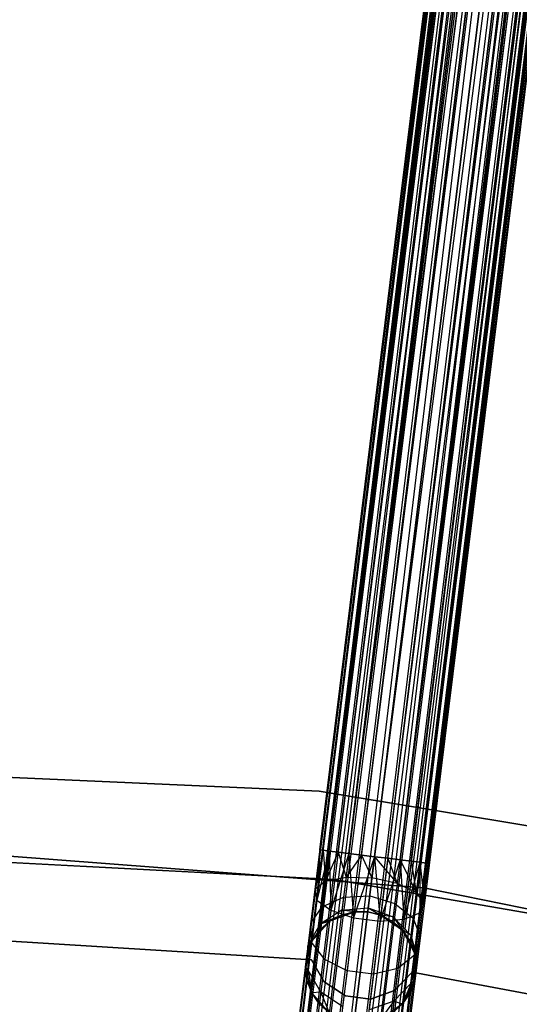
# Model space of a CAD drawing. Extents: x -189 to 189, y -189 to 189.
# Tile 297 of 338: x 1 to 10, y 59 to 77. Entities that reach past the tile are written whole.
import ezdxf

# ---------------------------------------------------------------- set-up
doc = ezdxf.new("R2010")
doc.units = 0
doc.header["$LTSCALE"] = 25.4
doc.layers.get('0').update_dxf_attribs({"linetype": 'CONTINUOUS'})

# ---------------------------------------------------------------- blocks, each defined once
blk = doc.blocks.new('NL2500012474_STL')
at = {"color": 0}
for p, q in [((211.021, 167.323, 177.379), (195.63, 43.031, 177.621)), ((211.021, 167.323, 177.379), (195.63, 43.031, 177.379)), ((211.021, 167.323, 177.379), (195.63, 43.031, 177.621)), ((211.021, 167.323, 177.379), (195.63, 43.031, 177.379)), ((211.078, 167.316, 177.855), (195.63, 43.031, 177.621)), ((211.078, 167.316, 177.855), (195.63, 43.031, 177.621)), ((195.688, 43.024, 177.145), (211.021, 167.323, 177.379)), ((195.688, 43.024, 177.145), (211.021, 167.323, 177.379)), ((211.078, 167.316, 177.855), (195.688, 43.024, 177.855)), ((211.078, 167.316, 177.855), (195.688, 43.024, 177.855)), ((195.799, 43.01, 176.932), (211.021, 167.323, 177.379)), ((195.799, 43.01, 176.932), (211.021, 167.323, 177.379)), ((211.078, 167.316, 177.855), (195.799, 43.01, 178.068)), ((211.078, 167.316, 177.855), (195.799, 43.01, 178.068)), ((195.799, 43.01, 176.932), (211.19, 167.302, 176.932)), ((195.799, 43.01, 176.932), (211.19, 167.302, 176.932)), ((211.348, 167.283, 178.249), (195.799, 43.01, 178.068)), ((211.348, 167.283, 178.249), (195.799, 43.01, 178.068)), ((195.957, 42.99, 176.751), (211.19, 167.302, 176.932)), ((195.957, 42.99, 176.751), (211.19, 167.302, 176.932)), ((211.348, 167.283, 178.249), (195.957, 42.99, 178.249)), ((211.348, 167.283, 178.249), (195.957, 42.99, 178.249)), ((211.769, 167.231, 178.471), (195.957, 42.99, 178.249)), ((211.769, 167.231, 178.471), (195.957, 42.99, 178.249)), ((196.154, 42.966, 176.615), (211.19, 167.302, 176.932)), ((196.154, 42.966, 176.615), (211.19, 167.302, 176.932)), ((211.545, 167.258, 176.615), (196.154, 42.966, 176.615)), ((211.545, 167.258, 176.615), (196.154, 42.966, 176.615)), ((211.769, 167.231, 178.471), (196.154, 42.966, 178.385)), ((211.769, 167.231, 178.471), (196.154, 42.966, 178.385)), ((196.378, 42.938, 176.529), (211.545, 167.258, 176.615)), ((196.378, 42.938, 176.529), (211.545, 167.258, 176.615)), ((211.769, 167.231, 178.471), (196.378, 42.938, 178.471)), ((211.769, 167.231, 178.471), (196.378, 42.938, 178.471)), ((196.616, 42.909, 176.5), (211.545, 167.258, 176.615)), ((196.616, 42.909, 176.5), (211.545, 167.258, 176.615)), ((212.006, 167.201, 178.5), (196.616, 42.909, 178.5)), ((212.006, 167.201, 178.5), (196.616, 42.909, 178.5)), ((196.616, 42.909, 176.5), (212.006, 167.201, 176.5)), ((196.616, 42.909, 176.5), (212.006, 167.201, 176.5)), ((196.853, 42.879, 176.529), (212.006, 167.201, 176.5)), ((196.853, 42.879, 176.529), (212.006, 167.201, 176.5)), ((212.244, 167.172, 178.471), (196.853, 42.879, 178.471)), ((212.244, 167.172, 178.471), (196.853, 42.879, 178.471)), ((212.664, 167.12, 178.249), (196.853, 42.879, 178.471)), ((212.664, 167.12, 178.249), (196.853, 42.879, 178.471)), ((197.077, 42.852, 176.615), (212.006, 167.201, 176.5)), ((197.077, 42.852, 176.615), (212.006, 167.201, 176.5)), ((212.467, 167.144, 176.615), (197.077, 42.852, 176.615)), ((212.467, 167.144, 176.615), (197.077, 42.852, 176.615)), ((212.664, 167.12, 178.249), (197.077, 42.852, 178.385)), ((212.664, 167.12, 178.249), (197.077, 42.852, 178.385)), ((212.467, 167.144, 176.615), (197.274, 42.827, 176.751)), ((212.467, 167.144, 176.615), (197.274, 42.827, 176.751)), ((212.664, 167.12, 178.249), (197.274, 42.827, 178.249)), ((212.664, 167.12, 178.249), (197.274, 42.827, 178.249)), ((212.934, 167.086, 177.855), (197.274, 42.827, 178.249)), ((212.934, 167.086, 177.855), (197.274, 42.827, 178.249)), ((212.467, 167.144, 176.615), (197.432, 42.808, 176.932)), ((212.467, 167.144, 176.615), (197.432, 42.808, 176.932)), ((212.823, 167.1, 176.932), (197.432, 42.808, 176.932)), ((212.823, 167.1, 176.932), (197.432, 42.808, 176.932)), ((212.934, 167.086, 177.855), (197.432, 42.808, 178.068)), ((212.934, 167.086, 177.855), (197.432, 42.808, 178.068)), ((212.823, 167.1, 176.932), (197.544, 42.794, 177.145)), ((212.823, 167.1, 176.932), (197.544, 42.794, 177.145)), ((212.934, 167.086, 177.855), (197.544, 42.794, 177.855)), ((212.934, 167.086, 177.855), (197.544, 42.794, 177.855)), ((212.991, 167.079, 177.379), (197.544, 42.794, 177.855)), ((212.991, 167.079, 177.379), (197.544, 42.794, 177.855)), ((212.823, 167.1, 176.932), (197.601, 42.787, 177.379)), ((212.823, 167.1, 176.932), (197.601, 42.787, 177.379)), ((212.991, 167.079, 177.379), (197.601, 42.787, 177.379)), ((212.991, 167.079, 177.379), (197.601, 42.787, 177.621)), ((212.991, 167.079, 177.379), (197.601, 42.787, 177.379)), ((212.991, 167.079, 177.379), (197.601, 42.787, 177.621)), ((197.99, 62.085, 27.379), (210.076, 159.69, 27.621)), ((197.99, 62.085, 27.379), (210.076, 159.69, 27.621)), ((197.99, 62.085, 27.621), (210.076, 159.69, 27.621)), ((197.99, 62.085, 27.621), (210.076, 159.69, 27.621)), ((197.99, 62.085, 27.621), (210.244, 159.669, 28.068)), ((197.99, 62.085, 27.621), (210.244, 159.669, 28.068)), ((198.047, 62.078, 27.145), (210.076, 159.69, 27.621)), ((198.047, 62.078, 27.145), (210.076, 159.69, 27.621)), ((198.047, 62.078, 27.145), (210.133, 159.682, 27.145)), ((198.047, 62.078, 27.145), (210.133, 159.682, 27.145)), ((198.047, 62.078, 27.855), (210.244, 159.669, 28.068)), ((198.047, 62.078, 27.855), (210.244, 159.669, 28.068)), ((198.158, 62.064, 26.932), (210.133, 159.682, 27.145)), ((198.158, 62.064, 26.932), (210.133, 159.682, 27.145)), ((198.158, 62.064, 28.068), (210.244, 159.669, 28.068)), ((198.158, 62.064, 28.068), (210.244, 159.669, 28.068)), ((198.158, 62.064, 26.932), (210.403, 159.649, 26.751)), ((198.158, 62.064, 26.932), (210.403, 159.649, 26.751)), ((198.158, 62.064, 28.068), (210.6, 159.625, 28.385)), ((198.158, 62.064, 28.068), (210.6, 159.625, 28.385)), ((198.317, 62.045, 26.751), (210.403, 159.649, 26.751)), ((198.317, 62.045, 26.751), (210.403, 159.649, 26.751)), ((198.317, 62.045, 28.249), (210.6, 159.625, 28.385)), ((198.317, 62.045, 28.249), (210.6, 159.625, 28.385)), ((198.514, 62.02, 26.615), (210.403, 159.649, 26.751)), ((198.514, 62.02, 26.615), (210.403, 159.649, 26.751)), ((198.514, 62.02, 28.385), (210.6, 159.625, 28.385)), ((198.514, 62.02, 28.385), (210.6, 159.625, 28.385)), ((198.514, 62.02, 26.615), (210.824, 159.597, 26.529)), ((198.514, 62.02, 26.615), (210.824, 159.597, 26.529)), ((198.738, 61.993, 26.529), (210.824, 159.597, 26.529)), ((198.738, 61.993, 26.529), (210.824, 159.597, 26.529)), ((198.514, 62.02, 28.385), (211.061, 159.568, 28.5)), ((198.514, 62.02, 28.385), (211.061, 159.568, 28.5)), ((198.738, 61.993, 28.471), (211.061, 159.568, 28.5)), ((198.738, 61.993, 28.471), (211.061, 159.568, 28.5)), ((211.061, 159.568, 28.5), (198.975, 61.963, 28.5)), ((198.975, 61.963, 26.5), (211.061, 159.568, 26.5)), ((198.975, 61.963, 26.5), (211.061, 159.568, 26.5)), ((211.061, 159.568, 28.5), (198.975, 61.963, 28.5)), ((198.975, 61.963, 28.5), (211.522, 159.51, 28.385)), ((198.975, 61.963, 28.5), (211.522, 159.51, 28.385)), ((199.213, 61.934, 26.529), (211.299, 159.538, 26.529)), ((199.213, 61.934, 26.529), (211.299, 159.538, 26.529)), ((199.213, 61.934, 28.471), (211.522, 159.51, 28.385)), ((199.213, 61.934, 28.471), (211.522, 159.51, 28.385)), ((199.436, 61.906, 26.615), (211.299, 159.538, 26.529)), ((199.436, 61.906, 26.615), (211.299, 159.538, 26.529)), ((199.436, 61.906, 28.385), (211.522, 159.51, 28.385)), ((199.436, 61.906, 28.385), (211.522, 159.51, 28.385)), ((199.436, 61.906, 26.615), (211.719, 159.486, 26.751)), ((199.436, 61.906, 26.615), (211.719, 159.486, 26.751)), ((199.436, 61.906, 28.385), (211.878, 159.466, 28.068)), ((199.436, 61.906, 28.385), (211.878, 159.466, 28.068)), ((199.633, 61.882, 26.751), (211.719, 159.486, 26.751)), ((199.633, 61.882, 26.751), (211.719, 159.486, 26.751)), ((199.633, 61.882, 28.249), (211.878, 159.466, 28.068)), ((199.633, 61.882, 28.249), (211.878, 159.466, 28.068)), ((199.792, 61.862, 26.932), (211.719, 159.486, 26.751)), ((199.792, 61.862, 26.932), (211.719, 159.486, 26.751)), ((199.792, 61.862, 28.068), (211.878, 159.466, 28.068)), ((199.792, 61.862, 28.068), (211.878, 159.466, 28.068)), ((199.792, 61.862, 26.932), (211.989, 159.453, 27.145)), ((199.792, 61.862, 26.932), (211.989, 159.453, 27.145)), ((199.792, 61.862, 28.068), (212.046, 159.446, 27.621)), ((199.792, 61.862, 28.068), (212.046, 159.446, 27.621)), ((199.903, 61.848, 27.145), (211.989, 159.453, 27.145)), ((199.903, 61.848, 27.145), (211.989, 159.453, 27.145)), ((199.903, 61.848, 27.855), (212.046, 159.446, 27.621)), ((199.903, 61.848, 27.855), (212.046, 159.446, 27.621)), ((199.96, 61.841, 27.621), (211.989, 159.453, 27.145)), ((199.96, 61.841, 27.621), (211.989, 159.453, 27.145)), ((199.96, 61.841, 27.379), (211.989, 159.453, 27.145)), ((199.96, 61.841, 27.379), (211.989, 159.453, 27.145)), ((199.96, 61.841, 27.621), (212.046, 159.446, 27.621)), ((199.96, 61.841, 27.621), (212.046, 159.446, 27.621)), ((197.975, 63.144, 26.5), (190.315, 63.486, 26.5)), ((190.315, 63.486, 17), (197.975, 63.144, 17)), ((197.975, 63.144, 26.5), (190.315, 63.486, 26.5)), ((190.315, 63.486, 17), (197.975, 63.144, 17)), ((205.538, 61.881, 26.5), (197.975, 63.144, 26.5)), ((197.975, 63.144, 17), (205.538, 61.881, 17)), ((197.975, 63.144, 26.5), (197.975, 63.144, 17)), ((205.538, 61.881, 26.5), (197.975, 63.144, 26.5)), ((197.975, 63.144, 17), (205.538, 61.881, 17)), ((197.975, 63.144, 26.5), (197.975, 63.144, 17)), ((197.99, 62.085, 27.379), (197.901, 61.372, 27.236)), ((197.99, 62.085, 27.621), (197.901, 61.372, 27.236)), ((197.99, 62.085, 27.621), (197.901, 61.372, 27.236)), ((197.99, 62.085, 27.379), (197.901, 61.372, 27.236)), ((198.047, 62.078, 27.145), (197.901, 61.372, 27.236)), ((198.047, 62.078, 27.145), (197.901, 61.372, 27.236)), ((197.99, 62.085, 27.621), (197.936, 61.184, 27.675)), ((197.99, 62.085, 27.621), (197.936, 61.184, 27.675)), ((198.047, 62.078, 27.855), (197.936, 61.184, 27.675)), ((198.047, 62.078, 27.855), (197.936, 61.184, 27.675)), ((198.158, 62.064, 28.068), (197.936, 61.184, 27.675)), ((198.158, 62.064, 28.068), (197.936, 61.184, 27.675)), ((198.047, 62.078, 27.145), (197.99, 62.085, 27.379)), ((197.99, 62.085, 27.621), (198.047, 62.078, 27.855)), ((197.99, 62.085, 27.621), (198.047, 62.078, 27.855)), ((198.047, 62.078, 27.145), (197.99, 62.085, 27.379)), ((198.158, 62.064, 26.932), (198.047, 62.078, 27.145)), ((198.047, 62.078, 27.855), (198.158, 62.064, 28.068)), ((198.047, 62.078, 27.855), (198.158, 62.064, 28.068)), ((198.047, 62.078, 27.145), (198.091, 61.521, 26.823)), ((198.158, 62.064, 26.932), (198.047, 62.078, 27.145)), ((198.047, 62.078, 27.145), (198.091, 61.521, 26.823)), ((198.158, 62.064, 26.932), (198.091, 61.521, 26.823)), ((198.158, 62.064, 26.932), (198.091, 61.521, 26.823)), ((198.317, 62.045, 26.751), (198.091, 61.521, 26.823)), ((198.317, 62.045, 26.751), (198.091, 61.521, 26.823)), ((198.317, 62.045, 26.751), (198.158, 62.064, 26.932)), ((198.158, 62.064, 28.068), (198.317, 62.045, 28.249)), ((198.158, 62.064, 28.068), (198.317, 62.045, 28.249)), ((198.158, 62.064, 28.068), (198.188, 61.001, 28.039)), ((198.158, 62.064, 28.068), (198.188, 61.001, 28.039)), ((198.317, 62.045, 26.751), (198.158, 62.064, 26.932)), ((198.317, 62.045, 28.249), (198.188, 61.001, 28.039)), ((198.317, 62.045, 28.249), (198.188, 61.001, 28.039)), ((198.514, 62.02, 28.385), (198.188, 61.001, 28.039)), ((198.514, 62.02, 28.385), (198.188, 61.001, 28.039)), ((198.514, 62.02, 26.615), (198.317, 62.045, 26.751)), ((198.317, 62.045, 28.249), (198.514, 62.02, 28.385)), ((198.317, 62.045, 28.249), (198.514, 62.02, 28.385)), ((198.317, 62.045, 26.751), (198.461, 61.597, 26.53)), ((198.317, 62.045, 26.751), (198.461, 61.597, 26.53)), ((198.514, 62.02, 26.615), (198.317, 62.045, 26.751)), ((198.514, 62.02, 26.615), (198.461, 61.597, 26.53)), ((198.514, 62.02, 26.615), (198.461, 61.597, 26.53)), ((198.738, 61.993, 26.529), (198.514, 62.02, 26.615)), ((198.514, 62.02, 28.385), (198.738, 61.993, 28.471)), ((198.514, 62.02, 28.385), (198.738, 61.993, 28.471)), ((198.514, 62.02, 28.385), (198.598, 60.864, 28.245)), ((198.514, 62.02, 28.385), (198.598, 60.864, 28.245)), ((198.738, 61.993, 26.529), (198.514, 62.02, 26.615)), ((190.773, 61.941, 20), (198.244, 61.555, 20)), ((198.244, 61.555, 19), (190.773, 61.941, 19)), ((190.773, 61.941, 20), (198.244, 61.555, 20)), ((198.244, 61.555, 19), (190.773, 61.941, 19)), ((192.248, 61.987, 26.5), (199.859, 61.403, 26.5)), ((199.859, 61.403, 17), (192.248, 61.987, 17)), ((199.859, 61.403, 17), (192.248, 61.987, 17)), ((192.248, 61.987, 26.5), (199.859, 61.403, 26.5)), ((198.738, 61.993, 26.529), (198.461, 61.597, 26.53)), ((198.738, 61.993, 26.529), (198.461, 61.597, 26.53)), ((198.738, 61.993, 28.471), (198.598, 60.864, 28.245)), ((198.738, 61.993, 28.471), (198.598, 60.864, 28.245)), ((198.975, 61.963, 28.5), (198.598, 60.864, 28.245)), ((198.975, 61.963, 28.5), (198.598, 60.864, 28.245)), ((198.975, 61.963, 26.5), (198.738, 61.993, 26.529)), ((198.738, 61.993, 28.471), (198.975, 61.963, 28.5)), ((198.738, 61.993, 28.471), (198.975, 61.963, 28.5)), ((198.738, 61.993, 26.529), (198.928, 61.584, 26.424)), ((198.738, 61.993, 26.529), (198.928, 61.584, 26.424)), ((198.975, 61.963, 26.5), (198.738, 61.993, 26.529)), ((198.928, 61.584, 26.424), (198.975, 61.963, 26.5)), ((198.928, 61.584, 26.424), (198.975, 61.963, 26.5)), ((198.975, 61.963, 28.5), (199.213, 61.934, 28.471)), ((199.213, 61.934, 26.529), (198.975, 61.963, 26.5)), ((198.975, 61.963, 26.5), (199.384, 61.483, 26.53)), ((199.213, 61.934, 26.529), (198.975, 61.963, 26.5)), ((198.975, 61.963, 26.5), (199.384, 61.483, 26.53)), ((198.975, 61.963, 28.5), (199.213, 61.934, 28.471)), ((198.975, 61.963, 28.5), (199.073, 60.806, 28.245)), ((198.975, 61.963, 28.5), (199.073, 60.806, 28.245)), ((199.213, 61.934, 28.471), (199.073, 60.806, 28.245)), ((199.213, 61.934, 28.471), (199.073, 60.806, 28.245)), ((199.436, 61.906, 28.385), (199.073, 60.806, 28.245)), ((199.436, 61.906, 28.385), (199.073, 60.806, 28.245)), ((199.213, 61.934, 28.471), (199.436, 61.906, 28.385)), ((199.436, 61.906, 26.615), (199.213, 61.934, 26.529)), ((199.213, 61.934, 26.529), (199.384, 61.483, 26.53)), ((199.213, 61.934, 26.529), (199.384, 61.483, 26.53)), ((199.436, 61.906, 26.615), (199.213, 61.934, 26.529)), ((199.213, 61.934, 28.471), (199.436, 61.906, 28.385)), ((199.436, 61.906, 26.615), (199.384, 61.483, 26.53)), ((199.436, 61.906, 26.615), (199.384, 61.483, 26.53)), ((199.436, 61.906, 28.385), (199.633, 61.882, 28.249)), ((199.633, 61.882, 26.751), (199.436, 61.906, 26.615)), ((199.436, 61.906, 26.615), (199.724, 61.318, 26.823)), ((199.633, 61.882, 26.751), (199.436, 61.906, 26.615)), ((199.436, 61.906, 26.615), (199.724, 61.318, 26.823)), ((199.436, 61.906, 28.385), (199.633, 61.882, 28.249)), ((199.436, 61.906, 28.385), (199.504, 60.838, 28.039)), ((199.436, 61.906, 28.385), (199.504, 60.838, 28.039)), ((199.633, 61.882, 28.249), (199.504, 60.838, 28.039)), ((199.633, 61.882, 28.249), (199.504, 60.838, 28.039)), ((199.792, 61.862, 28.068), (199.504, 60.838, 28.039)), ((199.792, 61.862, 28.068), (199.504, 60.838, 28.039)), ((199.633, 61.882, 28.249), (199.792, 61.862, 28.068)), ((199.792, 61.862, 26.932), (199.633, 61.882, 26.751)), ((199.633, 61.882, 26.751), (199.724, 61.318, 26.823)), ((199.633, 61.882, 26.751), (199.724, 61.318, 26.823)), ((199.792, 61.862, 26.932), (199.633, 61.882, 26.751)), ((199.633, 61.882, 28.249), (199.792, 61.862, 28.068)), ((199.792, 61.862, 26.932), (199.724, 61.318, 26.823)), ((199.792, 61.862, 26.932), (199.724, 61.318, 26.823)), ((199.792, 61.862, 28.068), (199.903, 61.848, 27.855)), ((199.903, 61.848, 27.145), (199.792, 61.862, 26.932)), ((199.792, 61.862, 26.932), (199.872, 61.128, 27.236)), ((199.792, 61.862, 26.932), (199.872, 61.128, 27.236)), ((199.903, 61.848, 27.145), (199.792, 61.862, 26.932)), ((199.792, 61.862, 28.068), (199.903, 61.848, 27.855)), ((199.792, 61.862, 28.068), (199.792, 60.954, 27.675)), ((199.792, 61.862, 28.068), (199.792, 60.954, 27.675)), ((199.903, 61.848, 27.855), (199.792, 60.954, 27.675)), ((199.903, 61.848, 27.855), (199.792, 60.954, 27.675)), ((199.96, 61.841, 27.621), (199.792, 60.954, 27.675)), ((199.96, 61.841, 27.621), (199.792, 60.954, 27.675)), ((199.903, 61.848, 27.145), (199.872, 61.128, 27.236)), ((199.903, 61.848, 27.145), (199.872, 61.128, 27.236)), ((199.96, 61.841, 27.621), (199.872, 61.128, 27.236)), ((199.96, 61.841, 27.379), (199.872, 61.128, 27.236)), ((199.96, 61.841, 27.379), (199.872, 61.128, 27.236)), ((199.96, 61.841, 27.621), (199.872, 61.128, 27.236)), ((199.903, 61.848, 27.855), (199.96, 61.841, 27.621)), ((199.96, 61.841, 27.379), (199.903, 61.848, 27.145)), ((199.96, 61.841, 27.379), (199.903, 61.848, 27.145)), ((199.903, 61.848, 27.855), (199.96, 61.841, 27.621)), ((198.091, 61.521, 26.823), (197.901, 61.372, 27.236)), ((198.091, 61.521, 26.823), (197.901, 61.372, 27.236)), ((198.091, 61.521, 26.823), (198.034, 61.06, 26.513)), ((198.091, 61.521, 26.823), (198.034, 61.06, 26.513)), ((198.091, 61.521, 26.823), (198.461, 61.597, 26.53)), ((198.091, 61.521, 26.823), (198.461, 61.597, 26.53)), ((198.244, 61.555, 20), (198.244, 61.555, 19)), ((198.244, 61.555, 20), (205.614, 60.272, 20)), ((205.614, 60.272, 19), (198.244, 61.555, 19)), ((198.244, 61.555, 20), (198.244, 61.555, 19)), ((198.244, 61.555, 20), (205.614, 60.272, 20)), ((205.614, 60.272, 19), (198.244, 61.555, 19)), ((198.461, 61.597, 26.53), (198.417, 61.238, 26.288)), ((198.461, 61.597, 26.53), (198.417, 61.238, 26.288)), ((198.461, 61.597, 26.53), (198.928, 61.584, 26.424)), ((198.461, 61.597, 26.53), (198.928, 61.584, 26.424)), ((198.888, 61.262, 26.207), (198.928, 61.584, 26.424)), ((198.888, 61.262, 26.207), (198.928, 61.584, 26.424)), ((199.384, 61.483, 26.53), (198.928, 61.584, 26.424)), ((199.384, 61.483, 26.53), (198.928, 61.584, 26.424)), ((199.384, 61.483, 26.53), (199.339, 61.124, 26.288)), ((199.384, 61.483, 26.53), (199.339, 61.124, 26.288)), ((199.724, 61.318, 26.823), (199.384, 61.483, 26.53)), ((199.724, 61.318, 26.823), (199.384, 61.483, 26.53)), ((197.901, 61.372, 27.236), (197.827, 60.766, 26.829)), ((197.901, 61.372, 27.236), (197.827, 60.766, 26.829)), ((197.901, 61.372, 27.236), (197.936, 61.184, 27.675)), ((197.901, 61.372, 27.236), (197.936, 61.184, 27.675)), ((199.724, 61.318, 26.823), (199.667, 60.857, 26.513)), ((199.724, 61.318, 26.823), (199.667, 60.857, 26.513)), ((199.872, 61.128, 27.236), (199.724, 61.318, 26.823)), ((199.872, 61.128, 27.236), (199.724, 61.318, 26.823)), ((199.859, 61.403, 26.5), (207.341, 59.888, 26.5)), ((207.341, 59.888, 17), (199.859, 61.403, 17)), ((199.859, 61.403, 17), (199.859, 61.403, 26.5)), ((199.859, 61.403, 17), (199.859, 61.403, 26.5)), ((207.341, 59.888, 17), (199.859, 61.403, 17)), ((199.859, 61.403, 26.5), (207.341, 59.888, 26.5)), ((197.936, 61.184, 27.675), (197.842, 60.426, 27.165)), ((197.936, 61.184, 27.675), (197.842, 60.426, 27.165)), ((197.936, 61.184, 27.675), (198.188, 61.001, 28.039)), ((197.936, 61.184, 27.675), (198.188, 61.001, 28.039)), ((198.034, 61.06, 26.513), (198.417, 61.238, 26.288)), ((198.034, 61.06, 26.513), (198.417, 61.238, 26.288)), ((198.417, 61.238, 26.288), (198.387, 60.999, 25.927)), ((198.417, 61.238, 26.288), (198.387, 60.999, 25.927)), ((198.417, 61.238, 26.288), (198.888, 61.262, 26.207)), ((198.417, 61.238, 26.288), (198.888, 61.262, 26.207)), ((198.861, 61.046, 25.883), (198.888, 61.262, 26.207)), ((198.861, 61.046, 25.883), (198.888, 61.262, 26.207)), ((198.888, 61.262, 26.207), (199.339, 61.124, 26.288)), ((198.888, 61.262, 26.207), (199.339, 61.124, 26.288)), ((199.339, 61.124, 26.288), (199.31, 60.884, 25.927)), ((199.339, 61.124, 26.288), (199.31, 60.884, 25.927)), ((199.339, 61.124, 26.288), (199.667, 60.857, 26.513)), ((199.339, 61.124, 26.288), (199.667, 60.857, 26.513)), ((199.792, 60.954, 27.675), (199.872, 61.128, 27.236)), ((199.792, 60.954, 27.675), (199.872, 61.128, 27.236)), ((199.872, 61.128, 27.236), (199.797, 60.522, 26.829)), ((199.872, 61.128, 27.236), (199.797, 60.522, 26.829)), ((197.827, 60.766, 26.829), (198.034, 61.06, 26.513)), ((197.827, 60.766, 26.829), (198.034, 61.06, 26.513)), ((198.034, 61.06, 26.513), (197.996, 60.752, 26.048)), ((198.034, 61.06, 26.513), (197.996, 60.752, 26.048)), ((198.387, 60.999, 25.927), (197.996, 60.752, 26.048)), ((198.387, 60.999, 25.927), (197.996, 60.752, 26.048)), ((198.188, 61.001, 28.039), (198.078, 60.116, 27.443)), ((198.188, 61.001, 28.039), (198.078, 60.116, 27.443)), ((198.163, 60.803, 20), (198.611, 60.971, 20)), ((198.163, 60.803, 20), (198.611, 60.971, 20)), ((198.188, 61.001, 28.039), (198.598, 60.864, 28.245)), ((198.188, 61.001, 28.039), (198.598, 60.864, 28.245)), ((198.377, 60.914, 25.5), (198.387, 60.999, 25.927)), ((198.377, 60.914, 25.5), (198.387, 60.999, 25.927)), ((198.611, 60.971, 25.5), (198.377, 60.914, 25.5)), ((198.377, 60.914, 25.5), (198.611, 60.971, 20)), ((198.377, 60.914, 25.5), (198.611, 60.971, 20)), ((198.611, 60.971, 25.5), (198.377, 60.914, 25.5)), ((198.387, 60.999, 25.927), (198.861, 61.046, 25.883)), ((198.387, 60.999, 25.927), (198.861, 61.046, 25.883)), ((198.611, 60.971, 25.5), (198.387, 60.999, 25.927)), ((198.387, 60.999, 25.927), (198.852, 60.971, 25.5)), ((198.611, 60.971, 25.5), (198.387, 60.999, 25.927)), ((198.387, 60.999, 25.927), (198.852, 60.971, 25.5)), ((198.611, 60.971, 20), (198.852, 60.971, 20)), ((198.852, 60.971, 25.5), (198.611, 60.971, 25.5)), ((198.611, 60.971, 25.5), (198.611, 60.971, 20)), ((198.611, 60.971, 25.5), (198.611, 60.971, 20)), ((198.852, 60.971, 25.5), (198.611, 60.971, 25.5)), ((198.611, 60.971, 20), (198.852, 60.971, 20)), ((198.852, 60.971, 25.5), (198.861, 61.046, 25.883)), ((198.852, 60.971, 25.5), (198.861, 61.046, 25.883)), ((198.852, 60.971, 20), (199.086, 60.913, 20)), ((199.086, 60.913, 25.5), (198.852, 60.971, 25.5)), ((198.852, 60.971, 25.5), (198.852, 60.971, 20)), ((198.852, 60.971, 25.5), (198.852, 60.971, 20)), ((199.086, 60.913, 25.5), (198.852, 60.971, 25.5)), ((198.852, 60.971, 20), (199.086, 60.913, 20)), ((198.861, 61.046, 25.883), (199.086, 60.913, 25.5)), ((198.861, 61.046, 25.883), (199.086, 60.913, 25.5)), ((198.861, 61.046, 25.883), (199.31, 60.884, 25.927)), ((198.861, 61.046, 25.883), (199.31, 60.884, 25.927)), ((199.504, 60.838, 28.039), (199.792, 60.954, 27.675)), ((199.504, 60.838, 28.039), (199.792, 60.954, 27.675)), ((199.792, 60.954, 27.675), (199.698, 60.196, 27.165)), ((199.792, 60.954, 27.675), (199.698, 60.196, 27.165)), ((197.827, 60.766, 26.829), (197.776, 60.362, 26.219)), ((197.827, 60.766, 26.829), (197.776, 60.362, 26.219)), ((197.842, 60.426, 27.165), (197.827, 60.766, 26.829)), ((197.842, 60.426, 27.165), (197.827, 60.766, 26.829)), ((197.845, 60.445, 20), (198.163, 60.803, 20)), ((197.845, 60.445, 20), (198.163, 60.803, 20)), ((198.163, 60.803, 25.5), (197.982, 60.643, 25.5)), ((197.982, 60.643, 25.5), (198.163, 60.803, 20)), ((197.982, 60.643, 25.5), (198.163, 60.803, 20)), ((198.163, 60.803, 25.5), (197.982, 60.643, 25.5)), ((198.377, 60.914, 25.5), (197.996, 60.752, 26.048)), ((198.377, 60.914, 25.5), (197.996, 60.752, 26.048)), ((198.163, 60.803, 25.5), (197.996, 60.752, 26.048)), ((198.163, 60.803, 25.5), (197.996, 60.752, 26.048)), ((198.377, 60.914, 25.5), (198.163, 60.803, 25.5)), ((198.163, 60.803, 20), (198.377, 60.914, 25.5)), ((198.377, 60.914, 25.5), (198.163, 60.803, 25.5)), ((198.163, 60.803, 20), (198.377, 60.914, 25.5)), ((198.163, 60.803, 25.5), (198.163, 60.803, 20)), ((198.163, 60.803, 25.5), (198.163, 60.803, 20)), ((198.598, 60.864, 28.245), (198.479, 59.908, 27.601)), ((198.598, 60.864, 28.245), (198.479, 59.908, 27.601)), ((198.598, 60.864, 28.245), (199.073, 60.806, 28.245)), ((198.598, 60.864, 28.245), (199.073, 60.806, 28.245)), ((199.073, 60.806, 28.245), (198.954, 59.849, 27.601)), ((199.073, 60.806, 28.245), (198.954, 59.849, 27.601)), ((199.073, 60.806, 28.245), (199.504, 60.838, 28.039)), ((199.073, 60.806, 28.245), (199.504, 60.838, 28.039)), ((199.086, 60.913, 20), (199.479, 60.64, 20)), ((199.31, 60.884, 25.927), (199.086, 60.913, 25.5)), ((199.31, 60.884, 25.927), (199.086, 60.913, 25.5)), ((199.299, 60.8, 25.5), (199.086, 60.913, 25.5)), ((199.086, 60.913, 20), (199.299, 60.8, 25.5)), ((199.086, 60.913, 20), (199.479, 60.64, 20)), ((199.086, 60.913, 25.5), (199.086, 60.913, 20)), ((199.086, 60.913, 25.5), (199.086, 60.913, 20)), ((199.299, 60.8, 25.5), (199.086, 60.913, 25.5)), ((199.086, 60.913, 20), (199.299, 60.8, 25.5)), ((199.31, 60.884, 25.927), (199.299, 60.8, 25.5)), ((199.31, 60.884, 25.927), (199.299, 60.8, 25.5)), ((199.479, 60.64, 25.5), (199.299, 60.8, 25.5)), ((199.299, 60.8, 25.5), (199.479, 60.64, 20)), ((199.299, 60.8, 25.5), (199.479, 60.64, 20)), ((199.479, 60.64, 25.5), (199.299, 60.8, 25.5)), ((199.31, 60.884, 25.927), (199.479, 60.64, 25.5)), ((199.31, 60.884, 25.927), (199.479, 60.64, 25.5)), ((199.31, 60.884, 25.927), (199.629, 60.549, 26.048)), ((199.31, 60.884, 25.927), (199.629, 60.549, 26.048)), ((199.504, 60.838, 28.039), (199.394, 59.953, 27.443)), ((199.504, 60.838, 28.039), (199.394, 59.953, 27.443)), ((199.667, 60.857, 26.513), (199.629, 60.549, 26.048)), ((199.667, 60.857, 26.513), (199.629, 60.549, 26.048)), ((199.667, 60.857, 26.513), (199.797, 60.522, 26.829)), ((199.667, 60.857, 26.513), (199.797, 60.522, 26.829)), ((197.776, 60.362, 26.219), (197.996, 60.752, 26.048)), ((197.776, 60.362, 26.219), (197.996, 60.752, 26.048)), ((197.982, 60.643, 25.5), (197.776, 60.362, 26.219)), ((197.982, 60.643, 25.5), (197.776, 60.362, 26.219)), ((197.982, 60.643, 25.5), (197.845, 60.445, 25.5)), ((197.845, 60.445, 20), (197.982, 60.643, 25.5)), ((197.982, 60.643, 25.5), (197.845, 60.445, 25.5)), ((197.845, 60.445, 20), (197.982, 60.643, 25.5)), ((197.996, 60.752, 26.048), (197.982, 60.643, 25.5)), ((197.996, 60.752, 26.048), (197.982, 60.643, 25.5)), ((199.479, 60.64, 20), (199.701, 60.215, 20)), ((199.629, 60.549, 26.048), (199.479, 60.64, 25.5)), ((199.629, 60.549, 26.048), (199.479, 60.64, 25.5)), ((199.616, 60.441, 25.5), (199.479, 60.64, 25.5)), ((199.479, 60.64, 20), (199.616, 60.441, 25.5)), ((199.479, 60.64, 20), (199.701, 60.215, 20)), ((199.479, 60.64, 25.5), (199.479, 60.64, 20)), ((199.479, 60.64, 25.5), (199.479, 60.64, 20)), ((199.616, 60.441, 25.5), (199.479, 60.64, 25.5)), ((199.479, 60.64, 20), (199.616, 60.441, 25.5)), ((192.231, 60.453, 22), (197.839, 60.107, 22)), ((197.839, 60.107, 20), (192.231, 60.453, 20)), ((197.839, 60.107, 20), (192.231, 60.453, 20)), ((192.231, 60.453, 22), (197.839, 60.107, 22)), ((197.729, 59.981, 20), (197.845, 60.445, 20)), ((197.729, 59.981, 20), (197.845, 60.445, 20)), ((197.845, 60.445, 25.5), (197.759, 60.22, 25.5)), ((197.759, 60.22, 25.5), (197.845, 60.445, 20)), ((197.759, 60.22, 25.5), (197.845, 60.445, 20)), ((197.845, 60.445, 25.5), (197.759, 60.22, 25.5)), ((197.845, 60.445, 25.5), (197.776, 60.362, 26.219)), ((197.845, 60.445, 25.5), (197.776, 60.362, 26.219)), ((197.842, 60.426, 27.165), (197.78, 59.919, 26.401)), ((197.842, 60.426, 27.165), (197.78, 59.919, 26.401)), ((198.078, 60.116, 27.443), (197.842, 60.426, 27.165)), ((198.078, 60.116, 27.443), (197.842, 60.426, 27.165)), ((197.845, 60.445, 25.5), (197.845, 60.445, 20)), ((197.845, 60.445, 25.5), (197.845, 60.445, 20)), ((199.629, 60.549, 26.048), (199.616, 60.441, 25.5)), ((199.629, 60.549, 26.048), (199.616, 60.441, 25.5)), ((199.701, 60.215, 25.5), (199.616, 60.441, 25.5)), ((199.616, 60.441, 25.5), (199.701, 60.215, 20)), ((199.616, 60.441, 25.5), (199.701, 60.215, 20)), ((199.701, 60.215, 25.5), (199.616, 60.441, 25.5)), ((199.629, 60.549, 26.048), (199.701, 60.215, 25.5)), ((199.629, 60.549, 26.048), (199.701, 60.215, 25.5)), ((199.629, 60.549, 26.048), (199.747, 60.118, 26.219)), ((199.629, 60.549, 26.048), (199.747, 60.118, 26.219)), ((199.797, 60.522, 26.829), (199.698, 60.196, 27.165)), ((199.797, 60.522, 26.829), (199.698, 60.196, 27.165)), ((199.797, 60.522, 26.829), (199.747, 60.118, 26.219)), ((199.797, 60.522, 26.829), (199.747, 60.118, 26.219)), ((197.776, 60.362, 26.219), (197.729, 59.981, 25.5)), ((197.776, 60.362, 26.219), (197.729, 59.981, 25.5)), ((197.776, 60.362, 26.219), (197.759, 60.22, 25.5)), ((197.776, 60.362, 26.219), (197.759, 60.22, 25.5)), ((197.78, 59.919, 26.401), (197.776, 60.362, 26.219)), ((197.78, 59.919, 26.401), (197.776, 60.362, 26.219)), ((197.729, 59.981, 20), (197.759, 60.22, 25.5)), ((197.729, 59.981, 20), (197.759, 60.22, 25.5)), ((197.839, 60.107, 22), (197.839, 60.107, 20)), ((197.839, 60.107, 22), (197.839, 60.107, 20)), ((197.839, 60.107, 22), (198.068, 59.711, 22)), ((198.068, 59.711, 20), (197.839, 60.107, 20)), ((198.068, 59.711, 20), (197.839, 60.107, 20)), ((197.839, 60.107, 22), (198.068, 59.711, 22)), ((198.078, 60.116, 27.443), (198.005, 59.525, 26.552)), ((198.078, 60.116, 27.443), (198.005, 59.525, 26.552)), ((198.479, 59.908, 27.601), (198.078, 60.116, 27.443)), ((198.479, 59.908, 27.601), (198.078, 60.116, 27.443)), ((199.698, 60.196, 27.165), (199.394, 59.953, 27.443)), ((199.698, 60.196, 27.165), (199.394, 59.953, 27.443)), ((199.698, 60.196, 27.165), (199.636, 59.69, 26.401)), ((199.698, 60.196, 27.165), (199.636, 59.69, 26.401)), ((199.747, 60.118, 26.219), (199.636, 59.69, 26.401)), ((199.747, 60.118, 26.219), (199.636, 59.69, 26.401)), ((199.701, 60.215, 20), (199.7, 59.737, 20)), ((199.701, 60.215, 20), (199.7, 59.737, 20)), ((199.747, 60.118, 26.219), (199.7, 59.737, 25.5)), ((199.747, 60.118, 26.219), (199.7, 59.737, 25.5)), ((199.747, 60.118, 26.219), (199.701, 60.215, 25.5)), ((199.747, 60.118, 26.219), (199.701, 60.215, 25.5)), ((199.729, 59.976, 25.5), (199.701, 60.215, 25.5)), ((199.701, 60.215, 20), (199.729, 59.976, 25.5)), ((199.701, 60.215, 25.5), (199.701, 60.215, 20)), ((199.701, 60.215, 25.5), (199.701, 60.215, 20)), ((199.729, 59.976, 25.5), (199.701, 60.215, 25.5)), ((199.701, 60.215, 20), (199.729, 59.976, 25.5)), ((199.747, 60.118, 26.219), (199.729, 59.976, 25.5)), ((199.747, 60.118, 26.219), (199.729, 59.976, 25.5)), ((197.843, 59.516, 20), (197.729, 59.981, 20)), ((197.78, 59.919, 26.401), (197.729, 59.981, 25.5)), ((197.729, 59.981, 25.5), (197.758, 59.741, 25.5)), ((197.78, 59.919, 26.401), (197.729, 59.981, 25.5)), ((197.729, 59.981, 25.5), (197.729, 59.981, 20)), ((197.758, 59.741, 25.5), (197.729, 59.981, 20)), ((197.843, 59.516, 20), (197.729, 59.981, 20)), ((197.758, 59.741, 25.5), (197.729, 59.981, 20)), ((197.729, 59.981, 25.5), (197.758, 59.741, 25.5)), ((197.729, 59.981, 25.5), (197.729, 59.981, 20)), ((197.78, 59.919, 26.401), (197.758, 59.741, 25.5)), ((197.78, 59.919, 26.401), (197.758, 59.741, 25.5)), ((198.005, 59.525, 26.552), (197.78, 59.919, 26.401)), ((197.78, 59.919, 26.401), (197.843, 59.516, 25.5)), ((197.78, 59.919, 26.401), (197.843, 59.516, 25.5)), ((198.005, 59.525, 26.552), (197.78, 59.919, 26.401)), ((198.479, 59.908, 27.601), (198.4, 59.269, 26.637)), ((198.479, 59.908, 27.601), (198.4, 59.269, 26.637)), ((198.954, 59.849, 27.601), (198.479, 59.908, 27.601)), ((198.954, 59.849, 27.601), (198.479, 59.908, 27.601)), ((199.394, 59.953, 27.443), (198.954, 59.849, 27.601)), ((199.394, 59.953, 27.443), (198.954, 59.849, 27.601)), ((199.394, 59.953, 27.443), (199.321, 59.362, 26.552)), ((199.394, 59.953, 27.443), (199.321, 59.362, 26.552)), ((199.335, 59.555, 22), (199.654, 59.883, 22)), ((199.654, 59.883, 20), (199.335, 59.555, 20)), ((199.654, 59.883, 20), (199.335, 59.555, 20)), ((199.335, 59.555, 22), (199.654, 59.883, 22)), ((199.654, 59.883, 22), (199.654, 59.883, 20)), ((199.654, 59.883, 22), (205.175, 58.851, 22)), ((205.175, 58.851, 20), (199.654, 59.883, 20)), ((199.654, 59.883, 22), (199.654, 59.883, 20)), ((205.175, 58.851, 20), (199.654, 59.883, 20)), ((199.654, 59.883, 22), (205.175, 58.851, 22)), ((199.729, 59.976, 25.5), (199.7, 59.737, 20)), ((199.729, 59.976, 25.5), (199.7, 59.737, 20)), ((197.758, 59.741, 25.5), (197.843, 59.516, 25.5)), ((197.843, 59.516, 20), (197.758, 59.741, 25.5)), ((197.758, 59.741, 25.5), (197.843, 59.516, 25.5)), ((197.843, 59.516, 20), (197.758, 59.741, 25.5)), ((198.068, 59.711, 22), (198.068, 59.711, 20)), ((198.068, 59.711, 22), (198.068, 59.711, 20)), ((198.068, 59.711, 22), (198.449, 59.459, 22)), ((198.449, 59.459, 20), (198.068, 59.711, 20)), ((198.449, 59.459, 20), (198.068, 59.711, 20)), ((198.068, 59.711, 22), (198.449, 59.459, 22)), ((198.954, 59.849, 27.601), (198.875, 59.21, 26.637)), ((198.954, 59.849, 27.601), (198.875, 59.21, 26.637)), ((199.7, 59.737, 20), (199.476, 59.314, 20)), ((199.7, 59.737, 20), (199.476, 59.314, 20)), ((199.614, 59.512, 25.5), (199.7, 59.737, 25.5)), ((199.7, 59.737, 20), (199.614, 59.512, 25.5)), ((199.614, 59.512, 25.5), (199.7, 59.737, 25.5)), ((199.7, 59.737, 20), (199.614, 59.512, 25.5)), ((199.636, 59.69, 26.401), (199.7, 59.737, 25.5)), ((199.636, 59.69, 26.401), (199.7, 59.737, 25.5)), ((199.7, 59.737, 25.5), (199.7, 59.737, 20)), ((199.7, 59.737, 25.5), (199.7, 59.737, 20)), ((198.005, 59.525, 26.552), (197.843, 59.516, 25.5)), ((198.005, 59.525, 26.552), (197.843, 59.516, 25.5)), ((198.159, 59.157, 20), (197.843, 59.516, 20)), ((197.843, 59.516, 25.5), (197.979, 59.317, 25.5)), ((197.979, 59.317, 25.5), (197.843, 59.516, 20)), ((198.159, 59.157, 20), (197.843, 59.516, 20)), ((197.979, 59.317, 25.5), (197.843, 59.516, 20)), ((197.843, 59.516, 25.5), (197.979, 59.317, 25.5)), ((197.843, 59.516, 25.5), (197.843, 59.516, 20)), ((197.843, 59.516, 25.5), (197.843, 59.516, 20)), ((198.005, 59.525, 26.552), (197.979, 59.317, 25.5)), ((198.005, 59.525, 26.552), (197.979, 59.317, 25.5)), ((198.4, 59.269, 26.637), (198.005, 59.525, 26.552)), ((198.005, 59.525, 26.552), (198.159, 59.157, 25.5)), ((198.005, 59.525, 26.552), (198.159, 59.157, 25.5)), ((198.4, 59.269, 26.637), (198.005, 59.525, 26.552)), ((198.903, 59.403, 22), (199.335, 59.555, 22)), ((199.335, 59.555, 20), (198.903, 59.403, 20)), ((199.335, 59.555, 20), (198.903, 59.403, 20)), ((198.903, 59.403, 22), (199.335, 59.555, 22)), ((199.636, 59.69, 26.401), (199.321, 59.362, 26.552)), ((199.636, 59.69, 26.401), (199.321, 59.362, 26.552)), ((199.335, 59.555, 22), (199.335, 59.555, 20)), ((199.335, 59.555, 22), (199.335, 59.555, 20)), ((199.636, 59.69, 26.401), (199.476, 59.314, 25.5)), ((199.636, 59.69, 26.401), (199.476, 59.314, 25.5)), ((199.636, 59.69, 26.401), (199.614, 59.512, 25.5)), ((199.636, 59.69, 26.401), (199.614, 59.512, 25.5)), ((198.449, 59.459, 22), (198.449, 59.459, 20)), ((198.449, 59.459, 22), (198.449, 59.459, 20)), ((198.449, 59.459, 22), (198.903, 59.403, 22)), ((198.903, 59.403, 20), (198.449, 59.459, 20)), ((198.903, 59.403, 20), (198.449, 59.459, 20)), ((198.449, 59.459, 22), (198.903, 59.403, 22)), ((199.321, 59.362, 26.552), (198.875, 59.21, 26.637)), ((199.321, 59.362, 26.552), (198.875, 59.21, 26.637)), ((198.903, 59.403, 22), (198.903, 59.403, 20)), ((198.903, 59.403, 22), (198.903, 59.403, 20)), ((199.321, 59.362, 26.552), (199.082, 59.043, 25.5)), ((199.321, 59.362, 26.552), (199.082, 59.043, 25.5)), ((199.321, 59.362, 26.552), (199.295, 59.154, 25.5)), ((199.321, 59.362, 26.552), (199.295, 59.154, 25.5)), ((199.321, 59.362, 26.552), (199.476, 59.314, 25.5)), ((199.321, 59.362, 26.552), (199.476, 59.314, 25.5)), ((199.476, 59.314, 25.5), (199.614, 59.512, 25.5)), ((199.614, 59.512, 25.5), (199.476, 59.314, 20)), ((199.614, 59.512, 25.5), (199.476, 59.314, 20)), ((199.476, 59.314, 25.5), (199.614, 59.512, 25.5)), ((197.979, 59.317, 25.5), (198.159, 59.157, 25.5)), ((198.159, 59.157, 20), (197.979, 59.317, 25.5)), ((197.979, 59.317, 25.5), (198.159, 59.157, 25.5)), ((198.159, 59.157, 20), (197.979, 59.317, 25.5)), ((199.476, 59.314, 20), (199.082, 59.043, 20)), ((199.476, 59.314, 20), (199.082, 59.043, 20)), ((199.295, 59.154, 25.5), (199.476, 59.314, 25.5)), ((199.476, 59.314, 20), (199.295, 59.154, 25.5)), ((199.295, 59.154, 25.5), (199.476, 59.314, 25.5)), ((199.476, 59.314, 20), (199.295, 59.154, 25.5)), ((199.476, 59.314, 25.5), (199.476, 59.314, 20)), ((199.476, 59.314, 25.5), (199.476, 59.314, 20))]:
    blk.add_line(p, q, dxfattribs=at)

msp = doc.modelspace()

# ---------------------------------------------------------------- block references
at = {"color": 0}
msp.add_blockref('NL2500012474_STL', (-191.311, -0.058, -1716.743), dxfattribs=at)

doc.saveas('drawing.dxf')
